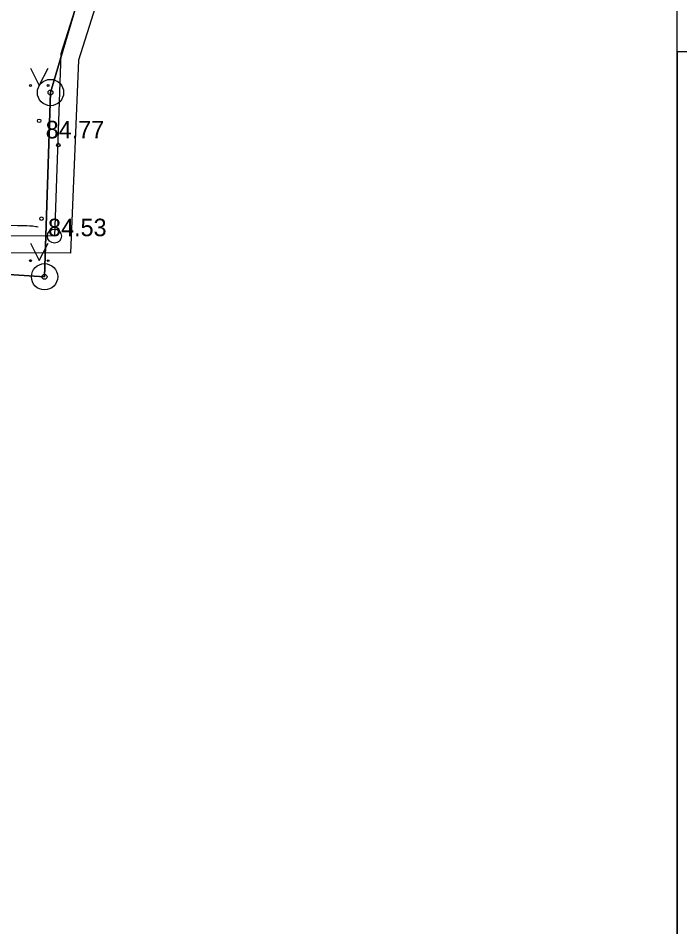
# Model space of a CAD drawing. Extents: x 576692 to 577659, y 273254 to 273799.
# Drawn here: x 576959.4 to 576978.3, y 273515.98 to 273541.92 of the extents above; entities that cross this region are included whole.
import ezdxf

# ---------------------------------------------------------------- set-up
doc = ezdxf.new("R2010")
doc.units = 0
for name, color, linetype in [('BUVE_BDET_####_####_#', 7, 'Continuous'), ('BUVE_EKAS_RAKS_TKST_#', 7, 'Continuous'), ('CELI_ELEM_####_####_#', 7, 'Continuous'), ('CELI_TAKA_####_####_#', 7, 'Continuous'), ('GEOD_SITP_####_TKST_#', 7, 'Continuous'), ('HIDT_REZV_####_TKST_#', 7, 'Continuous'), ('LKAN_ELEM_PAST_TKST_#', 7, 'Continuous'), ('RAMI_UZMR_####_####_#', 7, 'Continuous'), ('RELJ_ELEM_####_####_#', 7, 'Continuous'), ('SILT_VADP_UDEN_####_#', 7, 'Continuous')]:
    doc.layers.add(name, color=color, linetype=linetype)

msp = doc.modelspace()

# ---------------------------------------------------------------- linework, layer by layer
at = {"layer": 'BUVE_BDET_####_####_#'}
msp.add_lwpolyline([(576968.991, 273568.265), (576968.208, 273565.766), (576965.894, 273558.304), (576961.398, 273543.372), (576960.613, 273540.901), (576960.434, 273535.701), (576956.789, 273535.711), (576957.3790000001, 273512.267)], dxfattribs=at)
at = {"layer": 'BUVE_EKAS_RAKS_TKST_#'}
for centre, radius in [((576960.3200000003, 273539.8000000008), 0.375), ((576960.3200000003, 273539.8000000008), 0.07022819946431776), ((576960.1500000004, 273534.5399999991), 0.375), ((576960.1500000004, 273534.5399999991), 0.07022819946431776)]:
    msp.add_circle(centre, radius, dxfattribs=at)
at = {"layer": 'CELI_ELEM_####_####_#'}
msp.add_circle((576960.434, 273535.701), 0.20160000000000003, dxfattribs=at)
at = {"layer": 'CELI_TAKA_####_####_#'}
msp.add_lwpolyline([(576875.9008909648, 273608.92009001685), (576873.2376276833, 273590.1151223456), (576867.6178229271, 273572.9418130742), (576871.8789052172, 273571.4617714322), (576866.2836542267, 273554.6282616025), (576861.3022066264, 273546.6680473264), (576863.1437345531, 273537.44025296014), (576882.4778321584, 273539.14903335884), (576882.4778321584, 273547.0680691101), (576949.5289490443, 273561.6951734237), (576947.6727713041, 273570.20395191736), (576952.6467716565, 273577.5624244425), (576971.5813589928, 273573.75707708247), (576961.1157626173, 273540.72857094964), (576960.8904758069, 273535.21374849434), (576957.2131823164, 273535.22077284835), (576957.5861223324, 273512.34972359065), (577020.8123276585, 273504.4769071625), (577024.6991395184, 273507.76112883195), (577034.9176932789, 273498.45749421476), (577056.1593290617, 273496.64903490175)], dxfattribs=at)
at = {"layer": 'GEOD_SITP_####_TKST_#'}
msp.add_spline([(576954.6418848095, 273535.29531324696), (576954.642162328, 273535.295336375), (576955.1374417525, 273535.41071416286), (576955.624099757, 273535.6090397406), (576956.1141352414, 273535.8062237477), (576956.6195471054, 273535.9181768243), (576959.557099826, 273536.00173024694), (576959.9002713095, 273535.9791505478), (576959.964, 273535.968)], degree=3, dxfattribs=at)
at = {"layer": 'LKAN_ELEM_PAST_TKST_#'}
for p, q in [((576959.75, 273540.5), (576960, 273540)), ((576960, 273540), (576960.25, 273540.5)), ((576959.75, 273535.5), (576960, 273535)), ((576960, 273535), (576960.25, 273535.5))]:
    msp.add_line(p, q, dxfattribs=at)
for centre, radius in [((576959.7497200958, 273539.99954969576), 0.02800000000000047), ((576960.2497200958, 273539.99954969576), 0.02630589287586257), ((576959.7497200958, 273534.99954969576), 0.02800000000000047), ((576960.2497200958, 273534.99954969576), 0.02630589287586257)]:
    msp.add_circle(centre, radius, dxfattribs=at)
at = {"layer": 'RAMI_UZMR_####_####_#'}
for points in [[(576691.6086411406, 273404.1357028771), (576978.2206411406, 273404.1357028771), (576978.2206411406, 273601.35170287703), (576691.6086411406, 273601.35170287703)], [(576978.2206411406, 273343.74977397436), (577264.8326411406, 273343.74977397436), (577264.8326411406, 273540.9657739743), (576978.2206411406, 273540.9657739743)]]:
    msp.add_lwpolyline(points, close=True, dxfattribs=at)
at = {"layer": 'RELJ_ELEM_####_####_#'}
for centre in [(576959.996, 273538.99100000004), (576960.544, 273538.30100000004), (576960.0630000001, 273536.198)]:
    msp.add_circle(centre, 0.05, dxfattribs=at)
at = {"layer": 'SILT_VADP_UDEN_####_#'}
for points in [[(577033.66028858, 273530.6858603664), (577031.7560000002, 273524.73299999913), (577028.0499999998, 273514.5700000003), (577024.9600000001, 273501.23000000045), (576972.6799999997, 273506.19999999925), (576954.9800000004, 273513.08999999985), (576956.4900000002, 273534.77999999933), (576960.1500000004, 273534.5399999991), (576960.3200000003, 273539.8000000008), (576969.5599999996, 273570.9900000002), (576978.2206411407, 273570.56752969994)], [(576978.2206411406, 273570.56752969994), (576969.5599999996, 273570.9900000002), (576960.3200000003, 273539.8000000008), (576960.1500000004, 273534.5399999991), (576956.4900000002, 273534.77999999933), (576954.9800000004, 273513.08999999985), (576972.6799999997, 273506.19999999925), (577024.9600000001, 273501.23000000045), (577028.0499999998, 273514.5700000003), (577031.7560000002, 273524.73299999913), (577055.3839999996, 273496.0869999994), (577061.7296380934, 273507.2561553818)]]:
    msp.add_lwpolyline(points, dxfattribs=at)

# ---------------------------------------------------------------- texts
at = {"layer": 'HIDT_REZV_####_TKST_#'}
for s, p in [(' 84.77', (576959.996, 273538.49100000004)), (' 84.53', (576960.0630000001, 273535.698))]:
    msp.add_text(s, height=0.5, dxfattribs=at).set_placement(p)

doc.saveas('drawing.dxf')
